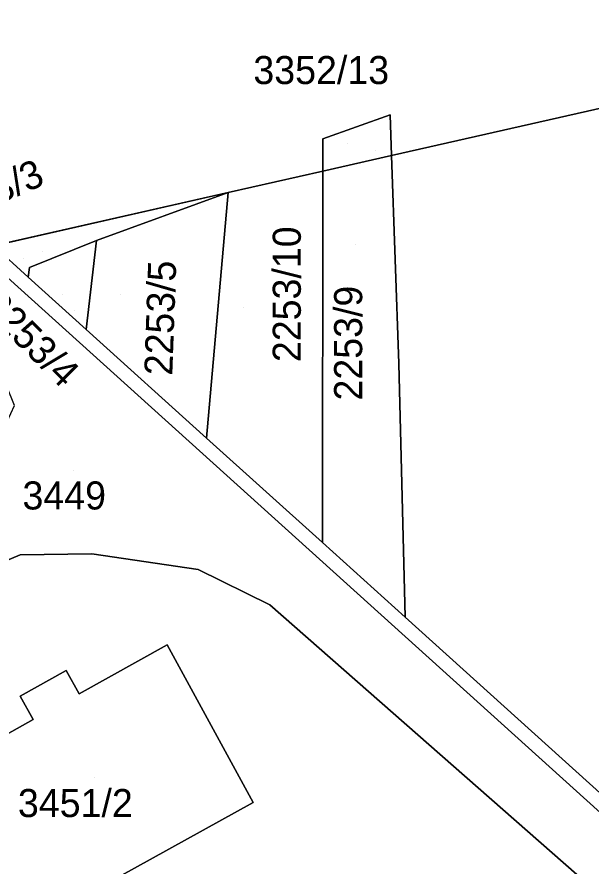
# Model space of a CAD drawing. Extents: x -262715 to -259381, y -1237238 to -1231182.
# Drawn here: x -261481.4 to -261440.5, y -1235370.6 to -1235310.1 of the extents above; entities that cross this region are included whole.
import ezdxf

# ---------------------------------------------------------------- set-up
doc = ezdxf.new("R2010")
doc.units = 0
for name, color, linetype in [('body_kn', 7, 'Continuous'), ('kladpar_druhypozemkov', 7, 'Continuous'), ('kladpar_hranice', 7, 'Continuous'), ('kladpar_parcelnecisla', 7, 'Continuous'), ('kladpar_plochy', 7, 'Continuous'), ('kladpar_sipky', 7, 'Continuous'), ('zappar_hrandruhpozemk', 7, 'Continuous')]:
    doc.layers.add(name, color=color, linetype=linetype)

msp = doc.modelspace()

# ---------------------------------------------------------------- linework, layer by layer
at = {"layer": 'body_kn'}
for p, q in [((-261454.81, -1235317.09), (-261454.81, -1235317.09)), ((-261459.6, -1235318.8), (-261459.6, -1235318.8)), ((-261454.71, -1235320), (-261454.71, -1235320)), ((-261459.6, -1235321.11), (-261459.6, -1235321.11)), ((-261459.6, -1235321.11), (-261459.6, -1235321.11)), ((-261466.34, -1235322.64), (-261466.34, -1235322.64)), ((-261466.34, -1235322.64), (-261466.34, -1235322.64)), ((-261475.72, -1235326.04), (-261475.72, -1235326.04)), ((-261475.72, -1235326.04), (-261475.72, -1235326.04)), ((-261480.5, -1235327.97), (-261480.5, -1235327.97)), ((-261480.59, -1235328.66), (-261480.59, -1235328.66)), ((-261480.59, -1235328.66), (-261480.59, -1235328.66)), ((-261476.46, -1235332.38), (-261476.46, -1235332.38)), ((-261476.46, -1235332.38), (-261476.46, -1235332.38)), ((-261454.19, -1235334.81), (-261454.19, -1235334.81)), ((-261467.89, -1235340.12), (-261467.89, -1235340.12)), ((-261467.89, -1235340.12), (-261467.89, -1235340.12)), ((-261459.63, -1235347.57), (-261459.63, -1235347.57)), ((-261459.63, -1235347.57), (-261459.63, -1235347.57)), ((-261481.15, -1235348.44), (-261481.15, -1235348.44)), ((-261476.05, -1235348.38), (-261476.05, -1235348.38)), ((-261468.49, -1235349.48), (-261468.49, -1235349.48)), ((-261463.37, -1235352), (-261463.37, -1235352)), ((-261453.74, -1235352.88), (-261453.74, -1235352.88)), ((-261453.74, -1235352.88), (-261453.74, -1235352.88)), ((-261470.68, -1235354.84), (-261470.68, -1235354.84)), ((-261470.68, -1235354.84), (-261470.68, -1235354.84)), ((-261477.88, -1235356.68), (-261477.88, -1235356.68)), ((-261481.15, -1235358.5), (-261481.15, -1235358.5)), ((-261476.95, -1235358.34), (-261476.95, -1235358.34)), ((-261480.22, -1235360.17), (-261480.22, -1235360.17)), ((-261464.57, -1235366.09), (-261464.57, -1235366.09))]:
    msp.add_line(p, q, dxfattribs=at)
at = {"layer": 'kladpar_druhypozemkov'}
for p, q in [((-261455.83, -1235319.65), (-261455.83, -1235319.65)), ((-261457.27, -1235326.37), (-261457.27, -1235326.37)), ((-261479.56, -1235326.8), (-261479.56, -1235326.8)), ((-261478.16, -1235329.9), (-261478.16, -1235329.9)), ((-261473.98, -1235329.92), (-261473.98, -1235329.92)), ((-261465.26, -1235330.79), (-261465.26, -1235330.79)), ((-261477.38, -1235342.42), (-261477.38, -1235342.42)), ((-261475.89, -1235364.29), (-261475.89, -1235364.29))]:
    msp.add_line(p, q, dxfattribs=at)
at = {"layer": 'kladpar_hranice'}
for p, q in [((-261454.71, -1235320), (-261439.49, -1235316.55)), ((-261454.71, -1235320), (-261459.6, -1235321.11)), ((-261459.6, -1235321.11), (-261454.71, -1235320)), ((-261466.34, -1235322.64), (-261459.6, -1235321.11)), ((-261459.6, -1235321.11), (-261459.63, -1235347.57)), ((-261459.63, -1235347.57), (-261459.6, -1235321.11)), ((-261466.34, -1235322.64), (-261467.89, -1235340.12)), ((-261467.89, -1235340.12), (-261466.34, -1235322.64)), ((-261475.72, -1235326.04), (-261476.46, -1235332.38)), ((-261476.46, -1235332.38), (-261480.59, -1235328.66)), ((-261467.89, -1235340.12), (-261476.46, -1235332.38)), ((-261459.63, -1235347.57), (-261467.89, -1235340.12)), ((-261453.74, -1235352.88), (-261459.63, -1235347.57))]:
    msp.add_line(p, q, dxfattribs=at)
for points in [[(-261419.66, -1235310.13), (-261427.9, -1235311.8), (-261439.49, -1235316.55), (-261454.71, -1235320)], [(-261454.71, -1235320), (-261454.81, -1235317.09), (-261459.6, -1235318.8), (-261459.6, -1235321.11)], [(-261459.6, -1235321.11), (-261459.6, -1235318.8), (-261454.81, -1235317.09), (-261454.71, -1235320)], [(-261454.71, -1235320), (-261454.19, -1235334.81), (-261453.74, -1235352.88)], [(-261453.74, -1235352.88), (-261454.19, -1235334.81), (-261454.71, -1235320)], [(-261459.6, -1235321.11), (-261466.34, -1235322.64), (-261483.06, -1235326.43), (-261483.6, -1235326.89), (-261499.55, -1235331.55), (-261516.8, -1235337.8), (-261529.3, -1235340.8), (-261539.3, -1235347.55), (-261550.5, -1235351.8)], [(-261480.59, -1235328.66), (-261483.06, -1235326.43), (-261466.34, -1235322.64)], [(-261466.34, -1235322.64), (-261475.72, -1235326.04), (-261480.5, -1235327.97), (-261480.59, -1235328.66)], [(-261476.46, -1235332.38), (-261475.72, -1235326.04), (-261466.34, -1235322.64)], [(-261483.06, -1235326.43), (-261480.59, -1235328.66), (-261476.46, -1235332.38), (-261467.89, -1235340.12), (-261459.63, -1235347.57), (-261453.74, -1235352.88), (-261410.22, -1235392.16)], [(-261480.59, -1235328.66), (-261480.5, -1235327.97), (-261475.72, -1235326.04)], [(-261441.52, -1235371.22), (-261463.37, -1235352), (-261468.49, -1235349.48), (-261476.05, -1235348.38), (-261481.15, -1235348.44), (-261486.06, -1235350.5), (-261525.69, -1235374.26)], [(-261525.69, -1235374.26), (-261486.06, -1235350.5), (-261481.15, -1235348.44), (-261476.05, -1235348.38), (-261468.49, -1235349.48), (-261463.37, -1235352), (-261441.52, -1235371.22)], [(-261390.93, -1235409.79), (-261403.15, -1235398.71), (-261411.19, -1235392.7), (-261410.22, -1235392.16), (-261453.74, -1235352.88)], [(-261480.14, -1235374.71), (-261464.57, -1235366.09), (-261470.68, -1235354.84), (-261476.95, -1235358.34), (-261477.88, -1235356.68), (-261481.15, -1235358.5), (-261480.22, -1235360.17), (-261486.16, -1235363.49), (-261492.08, -1235366.79), (-261493, -1235365.13), (-261496.28, -1235366.96), (-261495.35, -1235368.62), (-261501.94, -1235372.3), (-261502.95, -1235370.14), (-261506.6, -1235372.19)], [(-261470.68, -1235354.84), (-261464.57, -1235366.09), (-261480.14, -1235374.71), (-261495.79, -1235383.39), (-261497.22, -1235380.47), (-261501.94, -1235372.3), (-261495.35, -1235368.62), (-261496.28, -1235366.96), (-261493, -1235365.13), (-261492.08, -1235366.79), (-261486.16, -1235363.49), (-261480.22, -1235360.17), (-261481.15, -1235358.5), (-261477.88, -1235356.68), (-261476.95, -1235358.34), (-261470.68, -1235354.84)]]:
    msp.add_lwpolyline(points, dxfattribs=at)
at = {"layer": 'kladpar_plochy'}
for p, q in [((-261439.49, -1235316.55), (-261454.71, -1235320)), ((-261454.81, -1235317.09), (-261459.6, -1235318.8)), ((-261454.71, -1235320), (-261454.81, -1235317.09)), ((-261459.6, -1235318.8), (-261459.6, -1235321.11)), ((-261459.6, -1235321.11), (-261466.34, -1235322.64)), ((-261466.34, -1235322.64), (-261483.06, -1235326.43))]:
    msp.add_line(p, q, dxfattribs=at)
for points in [[(-261439.49, -1235316.55), (-261437.75, -1235318.25), (-261416.69, -1235326.9), (-261414.56, -1235328.21), (-261414.44, -1235327.89), (-261396.55, -1235390.03), (-261390.93, -1235409.79), (-261403.15, -1235398.71), (-261411.19, -1235392.7), (-261410.22, -1235392.16), (-261453.74, -1235352.88), (-261454.19, -1235334.81), (-261454.71, -1235320)], [(-261459.6, -1235321.11), (-261459.6, -1235318.8), (-261454.81, -1235317.09), (-261454.71, -1235320)], [(-261459.6, -1235321.11), (-261454.71, -1235320), (-261454.19, -1235334.81), (-261453.74, -1235352.88), (-261459.63, -1235347.57)], [(-261466.34, -1235322.64), (-261459.6, -1235321.11), (-261459.63, -1235347.57), (-261467.89, -1235340.12)], [(-261480.59, -1235328.66), (-261483.06, -1235326.43), (-261466.34, -1235322.64), (-261475.72, -1235326.04), (-261480.5, -1235327.97)], [(-261476.46, -1235332.38), (-261475.72, -1235326.04), (-261466.34, -1235322.64), (-261467.89, -1235340.12)], [(-261480.59, -1235328.66), (-261480.5, -1235327.97), (-261475.72, -1235326.04), (-261476.46, -1235332.38)], [(-261470.68, -1235354.84), (-261464.57, -1235366.09), (-261480.14, -1235374.71), (-261495.79, -1235383.39), (-261497.22, -1235380.47), (-261501.94, -1235372.3), (-261495.35, -1235368.62), (-261496.28, -1235366.96), (-261493, -1235365.13), (-261492.08, -1235366.79), (-261486.16, -1235363.49), (-261480.22, -1235360.17), (-261481.15, -1235358.5), (-261477.88, -1235356.68), (-261476.95, -1235358.34)]]:
    msp.add_lwpolyline(points, close=True, dxfattribs=at)
for points in [[(-261541.22, -1235367.78), (-261527.61, -1235360.09), (-261525.93, -1235362.79), (-261523.79, -1235364.68), (-261521.38, -1235364.3), (-261488.27, -1235345.41), (-261483.42, -1235341.8), (-261481.55, -1235337.8), (-261482.72, -1235334.97), (-261485.62, -1235331.59), (-261482.06, -1235328.68), (-261483.6, -1235326.89), (-261483.06, -1235326.43), (-261480.59, -1235328.66), (-261476.46, -1235332.38), (-261467.89, -1235340.12), (-261459.63, -1235347.57), (-261453.74, -1235352.88), (-261410.22, -1235392.16)], [(-261441.52, -1235371.22), (-261463.37, -1235352), (-261468.49, -1235349.48), (-261476.05, -1235348.38), (-261481.15, -1235348.44), (-261486.06, -1235350.5), (-261525.69, -1235374.26)], [(-261525.69, -1235374.26), (-261486.06, -1235350.5), (-261481.15, -1235348.44), (-261476.05, -1235348.38), (-261468.49, -1235349.48), (-261463.37, -1235352), (-261441.52, -1235371.22)], [(-261480.14, -1235374.71), (-261464.57, -1235366.09), (-261470.68, -1235354.84), (-261476.95, -1235358.34), (-261477.88, -1235356.68), (-261481.15, -1235358.5), (-261480.22, -1235360.17), (-261486.16, -1235363.49), (-261492.08, -1235366.79), (-261493, -1235365.13), (-261496.28, -1235366.96), (-261495.35, -1235368.62), (-261501.94, -1235372.3), (-261502.95, -1235370.14), (-261506.6, -1235372.19)]]:
    msp.add_lwpolyline(points, dxfattribs=at)
at = {"layer": 'kladpar_sipky'}
for p, q in [((-261457.82, -1235319.16), (-261457.82, -1235319.16)), ((-261480.93, -1235327.36), (-261480.93, -1235327.36)), ((-261477.28, -1235331.07), (-261477.28, -1235331.07))]:
    msp.add_line(p, q, dxfattribs=at)
at = {"layer": 'zappar_hrandruhpozemk'}
msp.add_line((-261482.06, -1235328.68), (-261411.19, -1235392.7), dxfattribs=at)

# ---------------------------------------------------------------- texts
at = {"layer": 'kladpar_parcelnecisla'}
for s, p in [('3352/13', (-261464.55, -1235314.91)), ('3449', (-261480.992, -1235345.21)), ('3451/2', (-261481.315, -1235367.12))]:
    msp.add_text(s, height=2, dxfattribs=at).set_placement(p)
for s, rotation, p in [('2253/3', 23, (-261486.832, -1235325.225)), ('2253/10', 90, (-261461.17, -1235334.714)), ('2253/5', 88, (-261470.323, -1235335.688)), ('2253/9', 90, (-261456.8, -1235337.451)), ('2253/4', 315, (-261483.97, -1235330.864))]:
    msp.add_text(s, height=2, rotation=rotation, dxfattribs=at).set_placement(p)

doc.saveas('drawing.dxf')
